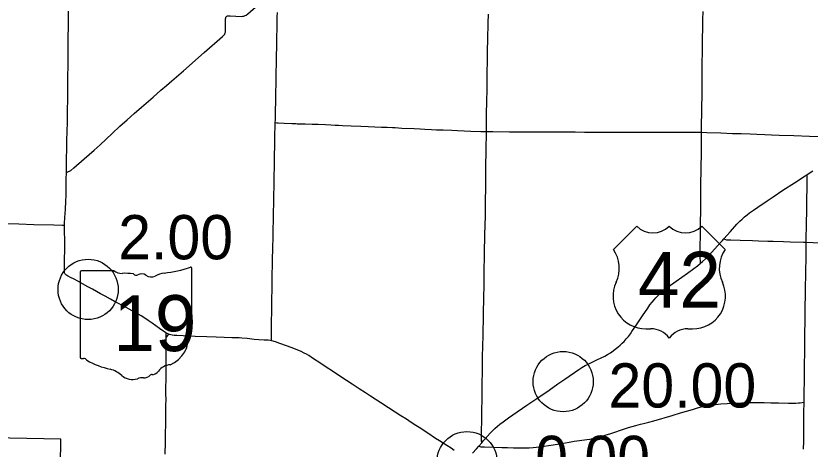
# Model space of a CAD drawing. Extents: x 1813937 to 1948437, y 826606 to 1022856.
# Drawn here: x 1893278 to 1913070, y 939932 to 950713 of the extents above; entities that cross this region are included whole.
import ezdxf

# ---------------------------------------------------------------- set-up
doc = ezdxf.new("R2010")
doc.units = 0
for name, color, linetype in [('Default', 7, 'Continuous'), ('GM_X_County_Road', 7, 'Continuous'), ('GM_X_State_Route', 7, 'Continuous'), ('GM_X_State_Shield', 7, 'Continuous'), ('GM_X_Township', 7, 'Continuous'), ('GM_X_Township_Road', 7, 'Continuous'), ('GM_X_US_Route', 7, 'Continuous'), ('GM_X_US_Shield', 7, 'Continuous')]:
    doc.layers.add(name, color=color, linetype=linetype)

msp = doc.modelspace()

# ---------------------------------------------------------------- linework, layer by layer
at = {"layer": 'Default'}
for centre in [(1895078, 943906), (1906916, 941611), (1904519, 939617)]:
    msp.add_circle(centre, 750, dxfattribs=at)
at = {"layer": 'GM_X_County_Road'}
for points in [[(1898523, 950700), (1898534, 950708), (1898549, 950714), (1898565, 950717), (1898615, 950716), (1898762, 950705), (1898894, 950701), (1898926, 950703), (1898959, 950708), (1898990, 950719), (1899019, 950734), (1899058, 950763), (1899318, 950990), (1899577, 951218), (1899736, 951361), (1899810, 951427)], [(1894536, 946819), (1894587, 946839), (1894617, 946852), (1894645, 946869), (1894722, 946930), (1894983, 947156), (1895229, 947374), (1895374, 947507), (1895674, 947787), (1895867, 947966), (1896052, 948128), (1896224, 948280), (1896409, 948442), (1896695, 948690), (1896892, 948863), (1897029, 948981), (1897165, 949100), (1897451, 949346), (1897969, 949802), (1898429, 950199), (1898463, 950235), (1898481, 950262), (1898488, 950277), (1898498, 950308), (1898503, 950357), (1898504, 950554), (1898505, 950636), (1898508, 950669), (1898513, 950685), (1898522, 950698), (1898523, 950700)], [(1899743, 948058), (1899745, 948127), (1899750, 948307), (1899750, 948388), (1899753, 948553), (1899757, 948782), (1899762, 949045), (1899765, 949225), (1899767, 949340), (1899770, 949487), (1899770, 949651), (1899771, 949717), (1899778, 949946), (1899782, 950176), (1899786, 950405), (1899788, 950520), (1899790, 950602), (1899792, 950683), (1899794, 950798)], [(1905005, 947834), (1905005, 947856), (1905006, 948004), (1905009, 948233), (1905016, 948627), (1905019, 948840), (1905024, 949102), (1905026, 949283), (1905030, 949611), (1905031, 949709), (1905033, 949906), (1905036, 950070), (1905041, 950267), (1905044, 950398), (1905046, 950529), (1905052, 950759)], [(1910365, 947816), (1910365, 947932), (1910371, 948375), (1910376, 948802), (1910378, 949015), (1910383, 949294), (1910384, 949442), (1910384, 949606), (1910386, 949754), (1910390, 949951), (1910392, 950164), (1910397, 950394), (1910400, 950624), (1910404, 950820)], [(1899644, 942628), (1899644, 942672), (1899645, 942770), (1899647, 942902), (1899647, 943000), (1899651, 943164), (1899653, 943295), (1899656, 943443), (1899659, 943557), (1899659, 943656), (1899659, 943721), (1899661, 943852), (1899663, 943934), (1899665, 944049), (1899667, 944164), (1899667, 944246), (1899668, 944311), (1899671, 944475), (1899676, 944688), (1899679, 944885), (1899682, 945000), (1899686, 945147), (1899687, 945196), (1899688, 945229), (1899691, 945326), (1899692, 945391), (1899693, 945473), (1899695, 945555), (1899696, 945637), (1899697, 945718), (1899699, 945816), (1899701, 945882), (1899703, 945997), (1899706, 946177), (1899708, 946275), (1899711, 946439), (1899712, 946537), (1899715, 946669), (1899717, 946767), (1899720, 946914), (1899722, 946980), (1899724, 947078), (1899725, 947210), (1899732, 947505), (1899735, 947701), (1899735, 947832), (1899736, 947882), (1899741, 947996), (1899742, 948045), (1899743, 948058)], [(1904886, 940090), (1904879, 940134), (1904879, 940200), (1904884, 940429), (1904887, 940593), (1904889, 940675), (1904891, 940773), (1904891, 940904), (1904892, 940970), (1904894, 941101), (1904895, 941314), (1904896, 941446), (1904898, 941560), (1904899, 941626), (1904902, 941806), (1904906, 941986), (1904909, 942183), (1904910, 942282), (1904913, 942445), (1904916, 942560), (1904921, 942691), (1904922, 942789), (1904924, 942953), (1904927, 943085), (1904931, 943331), (1904937, 943675), (1904944, 944036), (1904950, 944429), (1904956, 944675), (1904958, 944806), (1904966, 945265), (1904977, 945741), (1904978, 945872), (1904982, 946118), (1904987, 946430), (1904987, 946627), (1904989, 946823), (1904992, 947069), (1904994, 947250), (1904997, 947479), (1905002, 947709), (1905005, 947834)], [(1905005, 947834), (1905165, 947833), (1905576, 947830), (1905756, 947829), (1906002, 947828), (1906314, 947826), (1906757, 947824), (1907003, 947825), (1907216, 947824), (1907446, 947822), (1907643, 947823), (1907840, 947822), (1908184, 947822), (1908627, 947820), (1908906, 947819), (1909087, 947819), (1909431, 947820), (1909841, 947818), (1910055, 947817), (1910317, 947817), (1910365, 947816)], [(1910337, 944557), (1910335, 944618), (1910333, 944684), (1910333, 944782), (1910334, 945028), (1910336, 945208), (1910340, 945569), (1910343, 945865), (1910347, 946045), (1910346, 946242), (1910350, 946472), (1910355, 946931), (1910362, 947309), (1910363, 947506), (1910365, 947637), (1910365, 947816)], [(1910365, 947816), (1910498, 947813), (1910842, 947800), (1911137, 947790), (1911350, 947783), (1911580, 947775), (1911744, 947768), (1911941, 947760), (1912104, 947754), (1912301, 947748), (1912662, 947734), (1913055, 947722), (1913318, 947713), (1913597, 947703), (1913908, 947695), (1914023, 947692), (1914285, 947685), (1914367, 947681), (1914402, 947680)], [(1891793, 945572), (1892006, 945566), (1892728, 945552), (1892876, 945549), (1893352, 945535), (1893729, 945524), (1894221, 945511), (1894434, 945507), (1894492, 945506)]]:
    msp.add_lwpolyline(points, dxfattribs=at)
at = {"layer": 'GM_X_State_Route'}
msp.add_lwpolyline([(1904204, 939897), (1904123, 939952), (1904013, 940023), (1903832, 940137), (1903735, 940199), (1903544, 940325), (1903325, 940470), (1903242, 940523), (1903131, 940594), (1903008, 940675), (1902869, 940763), (1902731, 940852), (1902566, 940959), (1902374, 941085), (1902111, 941252), (1901987, 941333), (1901836, 941432), (1901657, 941548), (1901519, 941636), (1901424, 941700), (1901164, 941872), (1901012, 941970), (1900876, 942062), (1900671, 942198), (1900574, 942260), (1900517, 942293), (1900459, 942323), (1900384, 942357), (1900202, 942433), (1900049, 942492), (1899833, 942572), (1899771, 942593), (1899692, 942617), (1899644, 942628), (1899612, 942634), (1899563, 942639), (1899464, 942644), (1899333, 942652), (1899219, 942662), (1899039, 942681), (1898909, 942695), (1898843, 942700), (1898761, 942703), (1898663, 942705), (1898466, 942709), (1898269, 942716), (1898039, 942723), (1897744, 942736), (1897564, 942744), (1897449, 942748), (1897285, 942756), (1897220, 942761), (1897172, 942768), (1897140, 942774), (1897109, 942783), (1897093, 942789), (1897079, 942794), (1897035, 942816), (1897022, 942823), (1897007, 942832), (1896966, 942859), (1896859, 942936), (1896673, 943070), (1896578, 943135), (1896495, 943188), (1896396, 943247), (1896253, 943328), (1896022, 943453), (1895733, 943609), (1895633, 943664), (1895504, 943736), (1895389, 943800), (1895187, 943909), (1895058, 943980), (1894842, 944099), (1894711, 944167), (1894653, 944198), (1894566, 944245), (1894538, 944261), (1894525, 944270), (1894513, 944280), (1894504, 944292), (1894496, 944305), (1894491, 944320), (1894488, 944335), (1894487, 944351), (1894487, 944401), (1894489, 944532), (1894493, 944679), (1894498, 944876), (1894499, 944991), (1894496, 945155), (1894492, 945319), (1894491, 945434), (1894492, 945506), (1894492, 945548), (1894499, 945696), (1894511, 945892), (1894522, 946105), (1894528, 946253), (1894530, 946384), (1894533, 946647), (1894536, 946819), (1894536, 946827), (1894538, 946991), (1894540, 947188), (1894545, 947368), (1894550, 947664), (1894553, 947795), (1894560, 948107), (1894565, 948353), (1894570, 948648), (1894572, 948796), (1894573, 948960), (1894575, 949091), (1894576, 949255), (1894579, 949419), (1894579, 949583), (1894580, 949846), (1894580, 949944), (1894582, 950075), (1894582, 950141), (1894583, 950223), (1894587, 950403), (1894588, 950485), (1894589, 950584), (1894590, 950698), (1894593, 950829)], dxfattribs=at)
at = {"layer": 'GM_X_State_Shield'}
for p, q in [((1894882, 944334), (1894882, 942221)), ((1895725, 944371), (1894909, 944371)), ((1897666, 943318), (1897666, 944423)), ((1897666, 943318), (1897666, 943318))]:
    msp.add_line(p, q, dxfattribs=at)
for centre, radius, start, end in [((1894914, 944339), 32.3, 98.1301, 188.1301), ((1895919, 944616), 313, 231.6195, 271.1119), ((1896023, 943184), 1123, 80.4867, 94.9883), ((1896278, 944350), 90.3, 219.7921, 297.1024), ((1896410, 944106), 188, 54.4667, 119.1411), ((1897051, 943725), 594, 97.3462, 120.7689), ((1896674, 947252), 2953, 275.8445, 288.9065), ((1897635, 944428), 31, 351.8621, 97.738), ((1896652, 944441), 226, 233.8562, 294.8282), ((1897633, 943313), 33.2, 289.6038, 7.7341), ((1897659, 943236), 48, 107.944, 210.337), ((1897354, 943097), 288, 340.033, 23.6496), ((1897777, 942855), 210, 136.8065, 186.9296), ((1896840, 942714), 739, 292.3089, 8.9858), ((1894914, 942216), 32.5, 171.9584, 258.3066), ((1894919, 942433), 248, 267.339, 280.6039), ((1894970, 942099), 89.5, 29.7484, 93.2717), ((1896100, 943998), 2132, 240.4129, 257.1985), ((1895465, 941272), 667, 47.1842, 75.836), ((1897151, 941628), 404, 94.4031, 142.5768), ((1896186, 942089), 423, 230.7004, 286.2918), ((1896462, 941930), 226, 268.777, 315.5493), ((1896666, 941726), 63.5, 65.7517, 132.6484), ((1896639, 942016), 239, 282.8732, 323.2771), ((1896431, 941358), 348, 85.6951, 111.2099)]:
    msp.add_arc(centre, radius, start, end, dxfattribs=at)
at = {"layer": 'GM_X_Township'}
msp.add_lwpolyline([(1894363, 937552), (1894401, 940177), (1888046, 940302)], dxfattribs=at)
at = {"layer": 'GM_X_Township_Road'}
for points in [[(1899743, 948058), (1899780, 948054), (1899812, 948054), (1899960, 948046), (1900156, 948036), (1900254, 948032), (1900287, 948031), (1900369, 948029), (1900484, 948026), (1900663, 948020), (1900745, 948017), (1900811, 948015), (1900991, 948008), (1901123, 948001), (1901237, 947995), (1901319, 947991), (1901418, 947987), (1901631, 947976), (1901877, 947965), (1902057, 947957), (1902221, 947950), (1902385, 947946), (1902533, 947940), (1902664, 947935), (1902729, 947932), (1902893, 947923), (1903205, 947907), (1903352, 947900), (1903467, 947894), (1903631, 947886), (1903762, 947880), (1903926, 947874), (1904139, 947866), (1904287, 947860), (1904451, 947853), (1904615, 947847), (1904861, 947839), (1904959, 947835), (1905005, 947834)], [(1912974, 945078), (1912974, 945151), (1912981, 945528), (1912987, 945889), (1912992, 946118), (1912999, 946462), (1913000, 946659), (1912999, 946708), (1912994, 946763)], [(1910916, 945161), (1910960, 945145), (1910983, 945141), (1911096, 945136), (1911326, 945129), (1911638, 945120), (1911786, 945116), (1912016, 945110), (1912147, 945104), (1912410, 945096), (1912574, 945089), (1912903, 945081), (1912974, 945078)], [(1912919, 941100), (1912922, 941234), (1912924, 941349), (1912929, 941627), (1912931, 941758), (1912932, 941873), (1912934, 942070), (1912936, 942299), (1912940, 942578), (1912941, 942856), (1912943, 943070), (1912945, 943283), (1912950, 943529), (1912953, 943709), (1912957, 943922), (1912959, 944053), (1912961, 944168), (1912963, 944364), (1912971, 944692), (1912973, 944839), (1912974, 945036), (1912974, 945078)], [(1912974, 945078), (1913149, 945072), (1913510, 945059), (1913658, 945054), (1913773, 945051), (1914019, 945039), (1914200, 945032), (1914429, 945023), (1914544, 945019), (1914840, 945010), (1915021, 945002), (1915267, 944993), (1915382, 944987), (1915480, 944979), (1915529, 944973), (1915538, 944971)], [(1897001, 939804), (1897006, 940099), (1897010, 940378), (1897011, 940492), (1897011, 940640), (1897013, 940755), (1897017, 941033), (1897019, 941148), (1897018, 941328), (1897018, 941476), (1897019, 941656), (1897021, 941902), (1897022, 942050), (1897023, 942181), (1897023, 942279), (1897024, 942443), (1897027, 942657), (1897027, 942715)], [(1897027, 942715), (1897027, 942722), (1897025, 942771), (1897022, 942823)], [(1897027, 942715), (1897038, 942730), (1897055, 942751), (1897065, 942761), (1897093, 942789)], [(1904813, 940007), (1904840, 939996), (1904864, 939990), (1904958, 939986), (1905187, 939978), (1905384, 939974), (1905532, 939970), (1905680, 939966), (1905762, 939963), (1905909, 939960), (1905991, 939960), (1906073, 939963), (1906171, 939971), (1906383, 940000), (1906610, 940034), (1906773, 940057), (1906886, 940075), (1907064, 940106), (1907193, 940127), (1907323, 940145), (1907503, 940167), (1907584, 940180), (1907680, 940200), (1907776, 940223), (1907887, 940253), (1907965, 940276), (1908106, 940322), (1908230, 940365), (1908322, 940398), (1908447, 940440), (1908541, 940470), (1908635, 940498), (1908730, 940523), (1908841, 940551), (1908921, 940569), (1908985, 940584), (1909049, 940600), (1909175, 940635), (1909632, 940770), (1909836, 940831), (1910135, 940918), (1910261, 940955), (1910357, 940981), (1910452, 941003), (1910533, 941019), (1910614, 941032), (1910712, 941044), (1910843, 941055), (1911006, 941068), (1911367, 941087), (1911531, 941093), (1911662, 941094), (1911810, 941092), (1911925, 941090), (1912089, 941085), (1912285, 941082), (1912532, 941076), (1912646, 941075), (1912712, 941076), (1912777, 941080), (1912826, 941085), (1912919, 941100)], [(1912905, 939929), (1912911, 940123), (1912911, 940188), (1912912, 940317), (1912912, 940432), (1912911, 940533), (1912912, 940630), (1912913, 940697), (1912915, 940779), (1912916, 940892), (1912918, 941038), (1912919, 941100)]]:
    msp.add_lwpolyline(points, dxfattribs=at)
at = {"layer": 'GM_X_US_Route'}
for points in [[(1905097, 940327), (1905101, 940331), (1905158, 940390), (1905217, 940446), (1905278, 940500), (1905342, 940552), (1905420, 940611), (1905553, 940707), (1905661, 940781), (1906013, 941022), (1906284, 941208), (1906569, 941402), (1906783, 941553), (1906958, 941675), (1907310, 941917), (1907379, 941960), (1907463, 942010), (1907521, 942040), (1907639, 942098), (1907759, 942152), (1907863, 942201), (1907951, 942246), (1908022, 942286), (1908092, 942329), (1908160, 942375), (1908213, 942415), (1908277, 942466), (1908339, 942520), (1908387, 942565), (1908434, 942612), (1908489, 942673), (1908542, 942736), (1908592, 942801), (1908630, 942855), (1908757, 943046), (1908893, 943251), (1909022, 943441), (1909080, 943521), (1909130, 943585), (1909183, 943648), (1909227, 943696), (1909283, 943756), (1909341, 943813), (1909402, 943868), (1909465, 943921), (1909530, 943971), (1909729, 944115), (1910011, 944312), (1910171, 944427), (1910263, 944496), (1910327, 944548), (1910337, 944557), (1910389, 944602), (1910460, 944670), (1910542, 944751), (1910621, 944835), (1910764, 944993), (1910885, 945127), (1910916, 945161), (1911082, 945347), (1911247, 945529), (1911315, 945601), (1911374, 945657), (1911435, 945712), (1911498, 945765), (1911563, 945814), (1911656, 945881), (1911764, 945955), (1911997, 946108), (1912147, 946209), (1912394, 946372), (1912682, 946561), (1912944, 946730), (1912994, 946763), (1913136, 946855)], [(1904813, 940007), (1904886, 940090), (1904925, 940135), (1904969, 940184), (1905097, 940327)], [(1904656, 939827), (1904753, 939938), (1904813, 940007)]]:
    msp.add_lwpolyline(points, dxfattribs=at)
at = {"layer": 'GM_X_US_Shield'}
for p, q in [((1908748, 945479), (1908168, 944899)), ((1910953, 944899), (1910373, 945479)), ((1908980, 942927), (1909096, 942927)), ((1910025, 942927), (1910141, 942927))]:
    msp.add_line(p, q, dxfattribs=at)
for centre, radius, start, end in [((1909154, 945893), 580, 225.573, 314.427), ((1909967, 945893), 580, 225.573, 314.427), ((1907503, 944433), 812, 334.5471, 35.0009), ((1911618, 944433), 812, 144.9991, 205.4529), ((1908971, 943739), 812, 154.8319, 270.6383), ((1910150, 943739), 812, 269.3617, 25.1681), ((1909096, 942347), 580, 36.8699, 90), ((1910025, 942347), 580, 90, 143.1301)]:
    msp.add_arc(centre, radius, start, end, dxfattribs=at)

# ---------------------------------------------------------------- texts
at = {"layer": 'Default'}
for s, p in [('2.00', (1895828, 944656)), ('20.00', (1908046, 940967)), ('0.00', (1906219, 939163))]:
    msp.add_text(s, height=1100, dxfattribs=at).set_placement(p)
at = {"layer": 'GM_X_State_Shield'}
msp.add_text('19', height=1392.2, dxfattribs=at).set_placement((1895706, 942370))
at = {"layer": 'GM_X_US_Shield'}
msp.add_text('42', height=1392.2, dxfattribs=at).set_placement((1908777, 943449))

doc.saveas('drawing.dxf')
